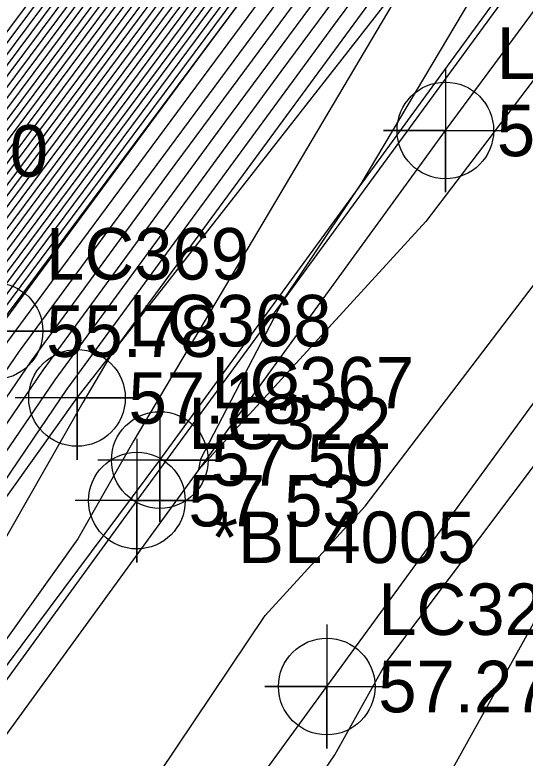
# Model space of a CAD drawing. Extents: x 2188792 to 2191981, y 386090 to 389710.
# Drawn here: x 2190666.61 to 2190691.39, y 388367 to 388403.04 of the extents above; entities that cross this region are included whole.
import ezdxf

# ---------------------------------------------------------------- set-up
doc = ezdxf.new("R2010")
doc.units = 0
for name, color, linetype in [('DTM Contours Major', 7, 'Continuous'), ('DTM Contours Minor', 7, 'Continuous'), ('Exist DTM Breakline', 7, 'Continuous'), ('Exist DTM Breakline Cogo Comment', 7, 'Continuous'), ('Exist DTM Breakline Cogo Elevation', 7, 'Continuous'), ('Exist DTM Breakline Cogo Number', 7, 'Continuous'), ('Exist DTM Breakline Cogo Point CELL', 7, 'Continuous'), ('Exist Roads EOP', 7, 'Continuous'), ('Exist Roads EOP Cogo Elevation', 7, 'Continuous'), ('Exist Roads EOP Cogo Number', 7, 'Continuous'), ('Exist Roads EOP Cogo Point CELL', 7, 'Continuous'), ('Exist Roads EOT', 7, 'Continuous'), ('Exist Roads EOT Cogo Elevation', 7, 'Continuous'), ('Exist Roads EOT Cogo Number', 7, 'Continuous'), ('Exist Roads EOT Cogo Point CELL', 7, 'Continuous')]:
    doc.layers.add(name, color=color, linetype=linetype)

msp = doc.modelspace()

# ---------------------------------------------------------------- linework, layer by layer
at = {"layer": 'DTM Contours Major'}
for points in [[(2190691.003, 388434.343), (2190676.602, 388415.066), (2190673.076, 388410.326), (2190658.796, 388391.202), (2190653.901, 388384.369), (2190643.502, 388370.255), (2190637.801, 388362.288), (2190625.818, 388346.025), (2190614.57, 388330.037), (2190610.468, 388324.509), (2190595.776, 388303.496), (2190593.278, 388300.122), (2190586.046, 388292.232), (2190584.709, 388290.425), (2190572.676, 388269.728)], [(2190695.547, 388432.587), (2190686.376, 388420.26), (2190680.95, 388412.997), (2190668.407, 388396.137), (2190663.084, 388389.008), (2190650.997, 388372.134), (2190647.526, 388367.424), (2190633.415, 388347.702), (2190630.009, 388343.08), (2190626.812, 388338.536), (2190613.987, 388321.249), (2190609.443, 388314.75), (2190596.353, 388297.074), (2190593.932, 388294.432), (2190588.589, 388287.213), (2190584.31, 388279.853), (2190571.718, 388262.612)], [(2190696.694, 388431.508), (2190684.833, 388415.566), (2190682.399, 388412.307), (2190666.851, 388391.407), (2190664.514, 388388.277), (2190650.029, 388368.056), (2190648.868, 388366.48), (2190631.952, 388342.84), (2190631.406, 388342.098), (2190630.893, 388341.369), (2190615.16, 388320.162), (2190613.999, 388318.502), (2190597.378, 388296.058), (2190596.56, 388295.166), (2190589.883, 388286.143), (2190588.188, 388283.228), (2190572.538, 388261.8)], [(2190689.461, 388429.649), (2190678.051, 388414.376), (2190671.52, 388405.597), (2190660.226, 388390.471), (2190652.933, 388380.291), (2190644.843, 388369.311), (2190636.339, 388357.426), (2190627.215, 388345.044), (2190618.651, 388332.87), (2190611.641, 388323.422), (2190600.332, 388307.248), (2190594.303, 388299.106), (2190588.675, 388292.966), (2190586.003, 388289.355), (2190576.554, 388273.103)], [(2190701.291, 388428.556), (2190690.697, 388414.157), (2190686.919, 388409.056), (2190682.263, 388402.77), (2190669.126, 388384.873), (2190667.514, 388382.516), (2190654.089, 388362.691), (2190654.079, 388362.677), (2190653.998, 388362.558), (2190643.053, 388344.887), (2190637.676, 388337.472), (2190626.513, 388321.588), (2190621.703, 388314.492), (2190609.963, 388297.817), (2190604.603, 388289.834), (2190602.03, 388286.4), (2190597.199, 388280.796), (2190592.738, 388274.906), (2190577.545, 388257.994)], [(2190696.685, 388428.311), (2190684.103, 388411.323), (2190668.599, 388390.392), (2190666.256, 388387.2), (2190655.513, 388371.491), (2190651.053, 388364.905), (2190641.692, 388351.197), (2190634.176, 388340.086), (2190625.048, 388328.098), (2190617.834, 388317.792), (2190606.362, 388302.857), (2190599.975, 388293.75), (2190594.416, 388286.92), (2190592.266, 388284.33), (2190587.352, 388278.41), (2190573.783, 388261.57)], [(2190687.918, 388424.954), (2190679.5, 388413.687), (2190669.963, 388400.867), (2190661.655, 388389.74), (2190651.965, 388376.212), (2190646.185, 388368.368), (2190634.877, 388352.564), (2190628.612, 388344.062), (2190622.732, 388335.703), (2190612.814, 388322.336), (2190604.888, 388310.999), (2190595.328, 388298.09), (2190591.303, 388293.699), (2190587.296, 388288.284), (2190580.432, 388276.478), (2190570.899, 388263.425)], [(2190617.167, 388258.849), (2190633.132, 388281.478), (2190633.439, 388281.922), (2190633.727, 388282.34), (2190633.997, 388282.734), (2190644.862, 388298.185), (2190645.057, 388298.513), (2190645.227, 388298.801), (2190645.378, 388299.055), (2190662.372, 388323.11), (2190662.4, 388323.15), (2190662.427, 388323.188), (2190662.453, 388323.225), (2190662.478, 388323.259), (2190663.61, 388324.908), (2190671.72, 388337.807), (2190673.104, 388339.973), (2190680.801, 388354.568), (2190683.203, 388358.101), (2190692.607, 388374.98), (2190700.527, 388385.495), (2190708.489, 388395.501)]]:
    msp.add_lwpolyline(points, dxfattribs=at)
at = {"layer": 'DTM Contours Minor'}
for points in [[(2190571.125, 388268.378), (2190584.192, 388290.854), (2190584.995, 388291.939), (2190592.868, 388300.528), (2190593.954, 388301.995), (2190609.999, 388324.943), (2190612.938, 388328.904), (2190625.259, 388346.418), (2190638.386, 388364.233), (2190642.965, 388370.632), (2190654.289, 388386.001), (2190658.224, 388391.495), (2190673.698, 388412.218), (2190676.022, 388415.342), (2190691.62, 388436.221)], [(2190571.9, 388269.053), (2190584.45, 388290.639), (2190585.521, 388292.086), (2190593.073, 388300.325), (2190594.865, 388302.746), (2190610.233, 388324.726), (2190613.754, 388329.471), (2190625.538, 388346.222), (2190638.094, 388363.261), (2190643.233, 388370.444), (2190654.095, 388385.185), (2190658.51, 388391.348), (2190673.387, 388411.272), (2190676.312, 388415.204), (2190691.312, 388435.282)], [(2190694.858, 388433.235), (2190687.301, 388423.077), (2190680.08, 388413.411), (2190669.341, 388398.975), (2190662.227, 388389.447), (2190651.578, 388374.581), (2190646.721, 388367.99), (2190634.292, 388350.619), (2190629.171, 388343.669), (2190624.364, 388336.837), (2190613.283, 388321.901), (2190606.71, 388312.5), (2190595.738, 388297.683), (2190592.355, 388293.992), (2190587.813, 388287.856), (2190581.983, 388277.828), (2190571.226, 388263.1)], [(2190690.695, 388433.404), (2190676.892, 388414.928), (2190672.764, 388409.38), (2190659.082, 388391.056), (2190653.708, 388383.554), (2190643.77, 388370.066), (2190637.509, 388361.316), (2190626.097, 388345.829), (2190615.386, 388330.604), (2190610.703, 388324.291), (2190596.688, 388304.246), (2190593.483, 388299.919), (2190586.572, 388292.379), (2190584.968, 388290.211), (2190573.452, 388270.403)], [(2190695.088, 388433.019), (2190686.993, 388422.138), (2190680.37, 388413.273), (2190669.03, 388398.029), (2190662.513, 388389.301), (2190651.384, 388373.765), (2190646.99, 388367.801), (2190633.999, 388349.647), (2190629.45, 388343.473), (2190625.18, 388337.403), (2190613.518, 388321.684), (2190607.621, 388313.25), (2190595.943, 388297.48), (2190592.881, 388294.139), (2190588.072, 388287.642), (2190582.759, 388278.503), (2190571.39, 388262.937)], [(2190695.317, 388432.803), (2190686.684, 388421.199), (2190680.66, 388413.135), (2190668.719, 388397.083), (2190662.799, 388389.155), (2190651.19, 388372.95), (2190647.258, 388367.613), (2190633.707, 388348.674), (2190629.73, 388343.276), (2190625.996, 388337.97), (2190613.752, 388321.466), (2190608.532, 388314), (2190596.148, 388297.277), (2190593.406, 388294.286), (2190588.331, 388287.427), (2190583.535, 388279.178), (2190571.554, 388262.775)], [(2190690.386, 388432.465), (2190677.182, 388414.79), (2190672.453, 388408.434), (2190659.368, 388390.91), (2190653.514, 388382.738), (2190644.038, 388369.877), (2190637.216, 388360.343), (2190626.377, 388345.633), (2190616.202, 388331.171), (2190610.937, 388324.074), (2190597.599, 388304.997), (2190593.688, 388299.715), (2190587.098, 388292.526), (2190585.227, 388289.997), (2190574.227, 388271.078)], [(2190695.776, 388432.372), (2190686.067, 388419.321), (2190681.239, 388412.859), (2190668.096, 388395.191), (2190663.37, 388388.862), (2190650.803, 388371.318), (2190647.795, 388367.235), (2190633.122, 388346.729), (2190630.288, 388342.884), (2190627.629, 388339.103), (2190614.221, 388321.032), (2190610.354, 388315.501), (2190596.558, 388296.871), (2190594.458, 388294.579), (2190588.848, 388286.999), (2190585.086, 388280.528), (2190571.882, 388262.45)], [(2190696.005, 388432.156), (2190685.759, 388418.382), (2190681.529, 388412.721), (2190667.785, 388394.245), (2190663.656, 388388.716), (2190650.609, 388370.503), (2190648.063, 388367.047), (2190632.83, 388345.757), (2190630.568, 388342.687), (2190628.445, 388339.669), (2190614.456, 388320.814), (2190611.265, 388316.251), (2190596.763, 388296.667), (2190594.983, 388294.726), (2190589.107, 388286.785), (2190585.861, 388281.203), (2190572.046, 388262.287)], [(2190696.235, 388431.94), (2190685.45, 388417.443), (2190681.819, 388412.583), (2190667.474, 388393.299), (2190663.942, 388388.57), (2190650.416, 388369.687), (2190648.331, 388366.858), (2190632.537, 388344.785), (2190630.847, 388342.491), (2190629.261, 388340.236), (2190614.69, 388320.597), (2190612.176, 388317.001), (2190596.968, 388296.464), (2190595.509, 388294.872), (2190589.366, 388286.571), (2190586.637, 388281.878), (2190572.21, 388262.125)], [(2190696.464, 388431.724), (2190685.142, 388416.505), (2190682.109, 388412.445), (2190667.162, 388392.353), (2190664.228, 388388.423), (2190650.222, 388368.871), (2190648.6, 388366.669), (2190632.245, 388343.812), (2190631.127, 388342.295), (2190630.077, 388340.803), (2190614.925, 388320.38), (2190613.087, 388317.752), (2190597.173, 388296.261), (2190596.035, 388295.019), (2190589.624, 388286.357), (2190587.413, 388282.553), (2190572.374, 388261.962)], [(2190690.078, 388431.526), (2190677.471, 388414.652), (2190672.142, 388407.488), (2190659.654, 388390.763), (2190653.321, 388381.922), (2190644.306, 388369.689), (2190636.924, 388359.371), (2190626.656, 388345.436), (2190617.018, 388331.737), (2190611.172, 388323.857), (2190598.51, 388305.747), (2190593.893, 388299.512), (2190587.623, 388292.672), (2190585.485, 388289.783), (2190575.003, 388271.753)], [(2190696.923, 388431.293), (2190684.525, 388414.627), (2190682.689, 388412.169), (2190666.54, 388390.461), (2190664.8, 388388.131), (2190649.835, 388367.24), (2190649.136, 388366.292), (2190632.184, 388342.599), (2190631.783, 388342.013), (2190631.701, 388341.891), (2190630.73, 388340.616), (2190615.394, 388319.945), (2190614.91, 388319.252), (2190597.583, 388295.855), (2190597.086, 388295.312), (2190590.142, 388285.929), (2190588.964, 388283.903), (2190572.702, 388261.637)], [(2190697.153, 388431.077), (2190684.216, 388413.688), (2190682.978, 388412.031), (2190666.229, 388389.516), (2190665.086, 388387.984), (2190649.641, 388366.424), (2190649.404, 388366.103), (2190643.661, 388358.075), (2190634.261, 388344.309), (2190632.319, 388341.439), (2190616.382, 388320.508), (2190615.759, 388319.617), (2190609.55, 388311.535), (2190597.788, 388295.651), (2190597.612, 388295.459), (2190590.4, 388285.714), (2190589.739, 388284.578), (2190572.866, 388261.475)], [(2190697.382, 388430.861), (2190683.908, 388412.749), (2190683.268, 388411.893), (2190665.918, 388388.57), (2190665.372, 388387.838), (2190655.137, 388373.552), (2190650.712, 388367.081), (2190649.838, 388365.79), (2190636.738, 388346.605), (2190632.938, 388340.988), (2190619.271, 388323.038), (2190616.45, 388319.008), (2190599.455, 388296.884), (2190598.282, 388295.211), (2190593.471, 388289.3), (2190590.659, 388285.5), (2190590.515, 388285.253), (2190573.03, 388261.312)], [(2190697.611, 388430.645), (2190683.599, 388411.81), (2190683.558, 388411.755), (2190675.571, 388401.018), (2190665.867, 388387.916), (2190665.682, 388387.665), (2190653.112, 388369.286), (2190650.445, 388365.348), (2190639.215, 388348.901), (2190633.557, 388340.537), (2190622.16, 388325.568), (2190617.142, 388318.4), (2190602.909, 388299.87), (2190599.128, 388294.481), (2190592.276, 388286.061), (2190591.374, 388284.975), (2190589.315, 388282.494), (2190583.627, 388275.435), (2190573.194, 388261.15)], [(2190689.769, 388430.587), (2190677.761, 388414.514), (2190671.831, 388406.543), (2190659.94, 388390.617), (2190653.127, 388381.106), (2190644.575, 388369.5), (2190636.631, 388358.398), (2190626.935, 388345.24), (2190617.835, 388332.304), (2190611.406, 388323.639), (2190599.421, 388306.497), (2190594.098, 388299.309), (2190588.149, 388292.819), (2190585.744, 388289.569), (2190575.778, 388272.428)], [(2190612.482, 388255.415), (2190622.717, 388270.095), (2190624.884, 388273.194), (2190630.169, 388280.783), (2190639.372, 388295.587), (2190641.249, 388298.667), (2190648.903, 388313.505), (2190653.416, 388320.722), (2190660.428, 388333.67), (2190670.883, 388349.314), (2190673.886, 388355.008), (2190682.143, 388367.152), (2190684.665, 388371.679), (2190699.79, 388391.758), (2190702.335, 388394.956), (2190711.89, 388407.621), (2190716.347, 388413.2), (2190730.037, 388430.625)], [(2190699.413, 388429.614), (2190694.29, 388422.65), (2190685.229, 388410.416), (2190674.065, 388395.343), (2190667.404, 388386.269), (2190660.313, 388375.901), (2190652.267, 388364.02), (2190646.647, 388355.789), (2190635.413, 388339.183), (2190630.826, 388333.158), (2190619.218, 388316.575), (2190613.269, 388308.831), (2190601.668, 388292.29), (2190598.697, 388288.639), (2190594.049, 388283.039), (2190583.427, 388270.243), (2190575.015, 388259.802)], [(2190700.039, 388429.261), (2190693.092, 388419.819), (2190685.792, 388409.963), (2190676.798, 388397.819), (2190667.978, 388385.804), (2190662.713, 388378.106), (2190652.874, 388363.577), (2190649.124, 388358.085), (2190636.032, 388338.732), (2190633.715, 388335.688), (2190619.91, 388315.966), (2190616.723, 388311.817), (2190602.514, 388291.559), (2190600.837, 388289.498), (2190594.94, 388282.394), (2190581.465, 388266.159), (2190575.857, 388259.2)], [(2190700.665, 388428.909), (2190691.895, 388416.988), (2190686.356, 388409.509), (2190679.531, 388400.294), (2190668.552, 388385.339), (2190665.113, 388380.311), (2190653.482, 388363.134), (2190651.602, 388360.381), (2190636.651, 388338.281), (2190636.603, 388338.218), (2190620.602, 388315.358), (2190620.176, 388314.804), (2190603.361, 388290.829), (2190602.977, 388290.358), (2190595.832, 388281.749), (2190579.502, 388262.076), (2190576.7, 388258.598)], [(2190689.152, 388428.71), (2190678.341, 388414.238), (2190671.208, 388404.651), (2190660.511, 388390.325), (2190652.74, 388379.475), (2190645.111, 388369.123), (2190636.047, 388356.454), (2190627.494, 388344.847), (2190619.467, 388333.437), (2190611.876, 388323.205), (2190601.243, 388307.998), (2190594.508, 388298.903), (2190589.201, 388293.112), (2190586.261, 388289.141), (2190577.33, 388273.778)], [(2190701.917, 388428.204), (2190689.5, 388411.326), (2190687.482, 388408.602), (2190684.996, 388405.246), (2190671.347, 388386.651), (2190669.922, 388384.246), (2190661.862, 388370.144), (2190655.661, 388361.463), (2190649.58, 388351.645), (2190638.71, 388336.655), (2190633.375, 388329.063), (2190622.878, 388313.58), (2190618.991, 388308.059), (2190606.013, 388288.727), (2190599.781, 388280.411), (2190599.031, 388279.541), (2190585.748, 388262.004), (2190580.36, 388256.007)], [(2190688.844, 388427.771), (2190678.631, 388414.101), (2190670.897, 388403.705), (2190660.797, 388390.178), (2190652.546, 388378.659), (2190645.38, 388368.934), (2190635.754, 388355.481), (2190627.774, 388344.651), (2190620.283, 388334.004), (2190612.11, 388322.987), (2190602.154, 388308.748), (2190594.713, 388298.699), (2190589.726, 388293.259), (2190586.52, 388288.926), (2190578.105, 388274.453), (2190570.407, 388263.912)], [(2190702.542, 388427.851), (2190688.302, 388408.495), (2190688.045, 388408.148), (2190687.729, 388407.721), (2190685.992, 388405.355), (2190672.391, 388382.396), (2190669.672, 388377.639), (2190657.239, 388360.231)], [(2190688.535, 388426.832), (2190678.921, 388413.963), (2190670.586, 388402.759), (2190661.083, 388390.032), (2190652.352, 388377.844), (2190645.648, 388368.745), (2190635.462, 388354.509), (2190628.053, 388344.455), (2190621.099, 388334.57), (2190612.345, 388322.77), (2190603.065, 388309.498), (2190594.918, 388298.496), (2190590.252, 388293.406), (2190586.779, 388288.712), (2190578.881, 388275.128), (2190570.571, 388263.749)], [(2190715.181, 388427.008), (2190707.654, 388417.421), (2190691.781, 388399.856), (2190689.576, 388396.963), (2190686.569, 388393.019), (2190675.552, 388380.996), (2190675.645, 388381.511), (2190679.643, 388389.188), (2190680.727, 388390.8), (2190683.433, 388394.843), (2190690.327, 388406.439), (2190700.637, 388424.059)], [(2190688.227, 388425.893), (2190679.21, 388413.825), (2190670.275, 388401.813), (2190661.369, 388389.886), (2190652.159, 388377.028), (2190645.916, 388368.556), (2190635.169, 388353.536), (2190628.332, 388344.258), (2190621.915, 388335.137), (2190612.579, 388322.553), (2190603.976, 388310.249), (2190595.123, 388298.293), (2190590.778, 388293.552), (2190587.037, 388288.498), (2190579.656, 388275.803), (2190570.735, 388263.587)], [(2190695.487, 388425.48), (2190684.666, 388410.87), (2190671.332, 388392.867), (2190666.83, 388386.734), (2190657.913, 388373.696), (2190651.66, 388364.462), (2190644.17, 388353.493), (2190634.795, 388339.634), (2190627.937, 388330.628), (2190618.526, 388317.183), (2190609.816, 388305.844), (2190600.821, 388293.02), (2190596.556, 388287.779), (2190593.157, 388283.685), (2190585.39, 388274.326), (2190574.172, 388260.404)], [(2190687.61, 388424.015), (2190679.79, 388413.549), (2190669.652, 388399.921), (2190661.941, 388389.593), (2190651.771, 388375.397), (2190646.453, 388368.179), (2190634.584, 388351.592), (2190628.891, 388343.865), (2190623.548, 388336.27), (2190613.048, 388322.118), (2190605.799, 388311.749), (2190595.533, 388297.887), (2190591.829, 388293.846), (2190587.555, 388288.07), (2190581.208, 388277.153), (2190571.063, 388263.262)], [(2190671.9, 388363.699), (2190678.765, 388373.914), (2190683.622, 388379.214), (2190696.024, 388395.484), (2190705.122, 388407.418)]]:
    msp.add_lwpolyline(points, dxfattribs=at)
at = {"layer": 'Exist DTM Breakline'}
for points in [[(2190573.365, 388260.981), (2190597.901, 388295.54), (2190631.673, 388341.911), (2190665.633, 388387.704), (2190697.655, 388430.604), (2190723.725, 388465.2), (2190753.059, 388503.07), (2190785.767, 388545.802), (2190819.064, 388584.997), (2190852.901, 388626.1), (2190890.215, 388665.473), (2190930.375, 388707.631)], [(2190577.542, 388257.996), (2190603.612, 388290.612), (2190636.664, 388338.271), (2190669.633, 388384.463), (2190703.281, 388427.435), (2190727.416, 388462.342), (2190757.056, 388500.06), (2190789.024, 388542.543), (2190823.823, 388581.148), (2190857.673, 388621.065), (2190895.218, 388660.937), (2190934.113, 388704.472)], [(2190581.907, 388254.915), (2190606.074, 388288.679), (2190639.657, 388335.907), (2190673.648, 388381.454), (2190705.924, 388425.615), (2190730.79, 388459.235), (2190760.7, 388497.606), (2190793.213, 388538.942), (2190826.757, 388578.342), (2190860.823, 388618.157), (2190897.463, 388658.369), (2190937.269, 388700.539)]]:
    msp.add_lwpolyline(points, dxfattribs=at)
at = {"layer": 'Exist DTM Breakline Cogo Point CELL'}
for points in [[(2190665.633, 388390.704), (2190665.633, 388384.704), (2190665.633, 388387.704), (2190668.633, 388387.704), (2190662.633, 388387.704)], [(2190669.633, 388387.463), (2190669.633, 388381.463), (2190669.633, 388384.463), (2190672.633, 388384.463), (2190666.633, 388384.463)], [(2190673.648, 388384.454), (2190673.648, 388378.454), (2190673.648, 388381.454), (2190676.648, 388381.454), (2190670.648, 388381.454)]]:
    msp.add_lwpolyline(points, dxfattribs=at)
for centre in [(2190665.633, 388387.704), (2190669.633, 388384.463), (2190673.648, 388381.454)]:
    msp.add_circle(centre, 2.344, dxfattribs=at)
at = {"layer": 'Exist Roads EOP'}
msp.add_lwpolyline([(2191117.249, 388879.058), (2191079.828, 388842.231), (2191041.78, 388804.717), (2191005.521, 388768.388), (2190968.813, 388731.779), (2190932.611, 388694.747), (2190897.463, 388657.367), (2190862.115, 388618.542), (2190828.092, 388579.337), (2190795.886, 388540.624), (2190765.721, 388503.072), (2190733.106, 388461.208), (2190701.312, 388418.791), (2190672.539, 388379.484), (2190643.174, 388339.162), (2190612.645, 388296.995), (2190582.398, 388254.562), (2190551.22, 388211.33), (2190519.268, 388166.971), (2190488.249, 388123.952), (2190458.501, 388082.405), (2190428.971, 388041.571), (2190398.227, 387998.986)], dxfattribs=at)
at = {"layer": 'Exist Roads EOP Cogo Point CELL'}
msp.add_lwpolyline([(2190672.539, 388382.484), (2190672.539, 388376.484), (2190672.539, 388379.484), (2190675.539, 388379.484), (2190669.539, 388379.484)], dxfattribs=at)
msp.add_circle((2190672.539, 388379.484), 2.344, dxfattribs=at)
at = {"layer": 'Exist Roads EOT'}
for points in [[(2190415.064, 388019.09), (2190445.56, 388061.245), (2190473.487, 388100.115), (2190503.229, 388141.605), (2190533.333, 388183.744), (2190563.731, 388225.945), (2190594.017, 388268.083), (2190624.176, 388310.153), (2190656.565, 388354.896), (2190687.512, 388397.436), (2190719.557, 388440.71), (2190751.07, 388481.79), (2190777.618, 388515.751), (2190809.207, 388554.646), (2190841.125, 388592.518), (2190874.304, 388630.266), (2190909.444, 388668.428), (2190945.996, 388706.518), (2190984.282, 388745.174), (2191021.668, 388782.38), (2191059.687, 388820.174), (2191097.04, 388857.128), (2191110.466, 388870.43)], [(2190408.016, 387990.619), (2190439.107, 388033.638), (2190467.847, 388074.164), (2190498.203, 388115.837), (2190529, 388158.896), (2190561.283, 388203.581), (2190592.611, 388247.356), (2190622.811, 388289.51), (2190652.954, 388330.977), (2190681.755, 388370.469), (2190711.272, 388410.904), (2190743.801, 388454.121), (2190774.93, 388494.241), (2190804.861, 388531.697), (2190837.827, 388571.618), (2190870.748, 388609.702), (2190906.526, 388649.037), (2190941.177, 388685.637), (2190977.299, 388722.46), (2191013.038, 388758.347), (2191050.74, 388795.921), (2191087.875, 388832.598), (2191125.862, 388870.149)]]:
    msp.add_lwpolyline(points, dxfattribs=at)
at = {"layer": 'Exist Roads EOT Cogo Point CELL'}
for points in [[(2190687.512, 388400.436), (2190687.512, 388394.436), (2190687.512, 388397.436), (2190684.512, 388397.436), (2190690.512, 388397.436)], [(2190681.755, 388373.469), (2190681.755, 388367.469), (2190681.755, 388370.469), (2190678.755, 388370.469), (2190684.755, 388370.469)]]:
    msp.add_lwpolyline(points, dxfattribs=at)
for centre in [(2190687.512, 388397.436), (2190681.755, 388370.469)]:
    msp.add_circle(centre, 2.344, dxfattribs=at)

# ---------------------------------------------------------------- texts
at = {"layer": 'Exist DTM Breakline Cogo Comment'}
msp.add_text('*BL4005', height=2.5, dxfattribs=at).set_placement((2190676.148, 388376.454))
at = {"layer": 'Exist DTM Breakline Cogo Elevation'}
for s, p in [('55.78', (2190668.133, 388386.454)), ('57.18', (2190672.133, 388383.213)), ('57.50', (2190676.148, 388380.204))]:
    msp.add_text(s, height=2.5, dxfattribs=at).set_placement(p)
at = {"layer": 'Exist DTM Breakline Cogo Number'}
for s, p in [('LC370', (2190658.378, 388395.195)), ('LC369', (2190668.133, 388390.204)), ('LC368', (2190672.133, 388386.963)), ('LC367', (2190676.148, 388383.954))]:
    msp.add_text(s, height=2.5, dxfattribs=at).set_placement(p)
at = {"layer": 'Exist Roads EOP Cogo Elevation'}
msp.add_text('57.53', height=2.5, dxfattribs=at).set_placement((2190675.039, 388378.234))
at = {"layer": 'Exist Roads EOP Cogo Number'}
msp.add_text('LC322', height=2.5, dxfattribs=at).set_placement((2190675.039, 388381.984))
at = {"layer": 'Exist Roads EOT Cogo Elevation'}
for s, p in [('57.66', (2190690.012, 388396.186)), ('57.27', (2190684.255, 388369.219))]:
    msp.add_text(s, height=2.5, dxfattribs=at).set_placement(p)
at = {"layer": 'Exist Roads EOT Cogo Number'}
for s, p in [('LC861', (2190690.012, 388399.936)), ('LC323', (2190684.255, 388372.969))]:
    msp.add_text(s, height=2.5, dxfattribs=at).set_placement(p)

doc.saveas('drawing.dxf')
